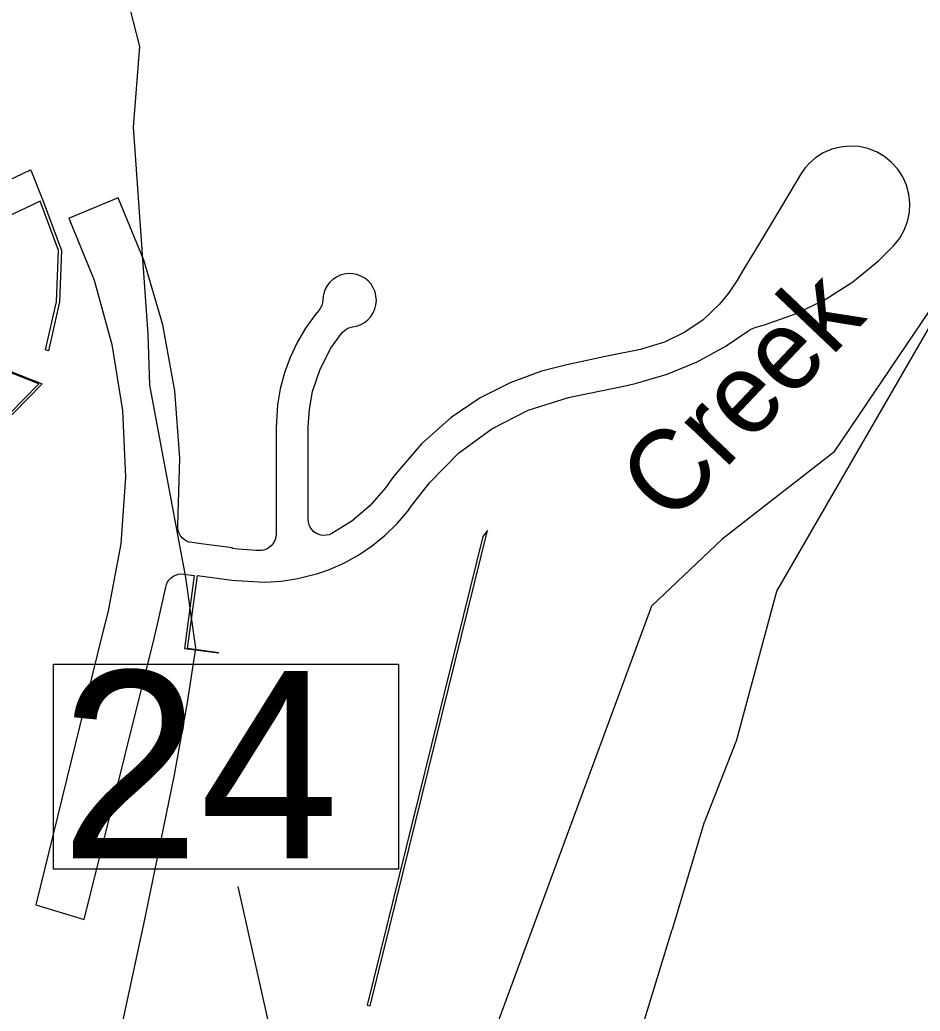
# Model space of a CAD drawing. Extents: x 2104537 to 2336408, y 34176 to 229611.
# Drawn here: x 2291008 to 2292690, y 75165 to 77015 of the extents above; entities that cross this region are included whole.
import ezdxf

# ---------------------------------------------------------------- set-up
doc = ezdxf.new("R2010")
doc.units = 0
for name, color, linetype in [('Exist Boundary Political City Limit New', 7, 'Continuous'), ('Exist Boundary Political City Limit New Hole', 7, 'Continuous'), ('Exist Hydrographic Creek Single Shore', 7, 'Continuous'), ('Exist Road Non-System Type 51', 7, 'Continuous'), ('Exist Road Primary NC Structure Standard Bridge Number Label', 7, 'Continuous'), ('Map Preparation Boundary City Limit Buffer Line', 7, 'Continuous'), ('Old_Level_32', 7, 'Continuous')]:
    doc.layers.add(name, color=color, linetype=linetype)

msp = doc.modelspace()

# ---------------------------------------------------------------- linework, layer by layer
at = {"layer": 'Exist Boundary Political City Limit New'}
for points in [[(2290930.2, 76688.8), (2291028.5, 76735.3), (2291029, 76734.4), (2291052.2, 76676.6), (2291086.5, 76584.6), (2291082.5, 76489.2), (2291061.8, 76397.3), (2291056.5, 76399.5), (2291076.8, 76489.2), (2291080.8, 76584.6), (2291046.5, 76676.6), (2290943.8, 76628)], [(2292140, 75034.9), (2292226.8, 75317.3), (2292227, 75318.1), (2292287.2, 75518.1), (2292287.5, 75518.7), (2292346.2, 75668.4), (2292346.5, 75669.3), (2292421.8, 75948.7), (2292716.2, 76457.9)], [(2290936.2, 76226.1), (2291044, 76336.1), (2290914, 76387)], [(2290920, 76387), (2291050, 76336.1), (2290941.8, 76225.8)]]:
    msp.add_lwpolyline(points, dxfattribs=at)
at = {"layer": 'Exist Boundary Political City Limit New Hole'}
for points in [[(2291380.2, 75833.4), (2291321.5, 75841.7), (2291340, 75978), (2291404.2, 75969.3), (2291412.8, 75968.8), (2291466.2, 75965.6), (2291497, 75967.6), (2291527.5, 75972.2), (2291564.8, 75981.8), (2291586.5, 75989.4), (2291614.5, 76001.9), (2291641.5, 76016.9), (2291667, 76034.1), (2291690.8, 76053.5), (2291712.8, 76075), (2291732.8, 76098.3), (2291738.2, 76105.5), (2291757, 76130.6), (2291773.8, 76151.7), (2291827.5, 76206.4), (2291889.8, 76251.6), (2291958, 76286.5), (2292032.8, 76310.2), (2292041.5, 76312.1), (2292096.5, 76323.4), (2292141.8, 76332.8), (2292160, 76336.9), (2292217.5, 76354), (2292273, 76377), (2292325.8, 76405.5), (2292368.2, 76434.1), (2292373.8, 76437.7), (2292379.5, 76440.3), (2292385.2, 76442.3), (2292399, 76446), (2292457, 76466.4), (2292512.2, 76493.4), (2292564, 76526.5), (2292611.8, 76565.5), (2292640.8, 76594), (2292651.8, 76607.8), (2292660, 76622.8), (2292666, 76638.8), (2292669.5, 76655.7), (2292670.5, 76672.8), (2292668.5, 76689.9), (2292664, 76706.4), (2292657.2, 76722.1), (2292647.8, 76736.5), (2292636.2, 76749.3), (2292623, 76760.1), (2292608.2, 76768.7), (2292592.2, 76775), (2292575.5, 76778.6), (2292558.2, 76779.6), (2292541.2, 76777.9), (2292524.5, 76773.6), (2292508.8, 76766.8), (2292494.2, 76757.6), (2292483.8, 76748.5), (2292474.5, 76738.2)], [(2292474.5, 76738.2), (2292466.5, 76726.8), (2292460, 76716.3), (2292426.8, 76660.6), (2292393.2, 76604.8), (2292359.8, 76549.1), (2292347.5, 76528.3), (2292332, 76505.3), (2292314.8, 76484.3), (2292284.2, 76455.6), (2292250, 76432), (2292212, 76413.5), (2292171.5, 76401.1), (2292167.2, 76400.1), (2292108, 76387.8), (2292044.2, 76374.6), (2292029.8, 76371.6), (2291982.8, 76359.7), (2291924, 76338), (2291868.2, 76309.5), (2291814.2, 76273.2), (2291758.5, 76224), (2291710, 76167.4), (2291709.5, 76166.6), (2291705.2, 76161), (2291691, 76141.7), (2291662, 76108), (2291628.5, 76079.5), (2291591, 76056.4), (2291585.8, 76054.2), (2291580.8, 76053.1), (2291575.8, 76052.9), (2291570.5, 76053.5), (2291565.8, 76055), (2291561, 76057.2), (2291557, 76060.3), (2291553.5, 76064), (2291550.5, 76068.2), (2291548.5, 76072.9), (2291547.2, 76077.8), (2291546.8, 76082.9), (2291547, 76174.8), (2291547, 76239.8), (2291547, 76255), (2291549.2, 76288.5), (2291555.2, 76321.6), (2291569.2, 76363.3), (2291589.5, 76402.4), (2291610.5, 76431.7), (2291613.8, 76434.8), (2291617.2, 76437.5), (2291621.2, 76439.6), (2291625.2, 76441.1), (2291629.8, 76442), (2291637.8, 76443.6), (2291645.2, 76446.4), (2291652.2, 76450.4), (2291658.5, 76455.4), (2291664, 76461.5), (2291668.2, 76468.3), (2291671.5, 76475.7), (2291673.5, 76483.5), (2291674.2, 76491.6), (2291673.5, 76499.6), (2291671.8, 76507.5), (2291668.5, 76514.9), (2291664.2, 76521.8), (2291658.8, 76527.8), (2291652.5, 76532.9), (2291645.5, 76536.9), (2291638, 76539.8), (2291630, 76541.4), (2291622, 76541.6), (2291614.2, 76540.7), (2291606.8, 76538.5), (2291599.5, 76535.2), (2291593.2, 76530.9), (2291587.5, 76525.6), (2291583, 76519.9), (2291579.2, 76513.5), (2291576.5, 76506.8), (2291574.8, 76499.7), (2291574.2, 76492.4), (2291573.8, 76487.2), (2291572.2, 76482.2), (2291570.2, 76477.6), (2291567.2, 76473.4), (2291560, 76464.5), (2291542, 76439.5), (2291526.5, 76413), (2291513.2, 76385.2), (2291502.8, 76356.4), (2291494.8, 76326.7), (2291489.8, 76296.4), (2291487, 76254.5), (2291487, 76233.9), (2291487, 76168.9), (2291486.8, 76055.2), (2291486.5, 76049.9), (2291485.2, 76045.3)], [(2291485.2, 76045.3), (2291483.5, 76041), (2291481, 76036.9), (2291477.8, 76033.4), (2291474.2, 76030.3), (2291470.2, 76027.9), (2291465.8, 76026.1), (2291461.2, 76025), (2291456.5, 76024.7), (2291455.5, 76024.7), (2291453.5, 76024.9), (2291450.5, 76024.7), (2291449.8, 76024.7), (2291416, 76027.2), (2291405.2, 76028.6), (2291405.5, 76029.4), (2291346.8, 76037.1), (2291329.5, 76039.4), (2291324.5, 76040.5), (2291319.8, 76042.4), (2291315.5, 76045.1), (2291311.8, 76048.5), (2291308.5, 76052.4), (2291306, 76056.8), (2291304.2, 76061.6), (2291303.5, 76066.6), (2291303.5, 76071.7), (2291307.2, 76197.3), (2291297.8, 76322.6), (2291275.2, 76446.2), (2291240, 76566.8), (2291192, 76683), (2291103.8, 76646.6), (2291100.2, 76645.2), (2291147.2, 76529.3), (2291180.5, 76409.3), (2291200, 76286.2), (2291205.5, 76161.7), (2291196.8, 76037.4), (2291174, 75914.9), (2291173.8, 75914.2), (2291161.8, 75865.2), (2291153, 75829.7), (2291038.2, 75363.2), (2291128.8, 75335.9), (2291242.5, 75793.4), (2291257.2, 75852.6), (2291265.8, 75887), (2291281, 75956.5), (2291282.2, 75961.4), (2291284.2, 75966), (2291287.2, 75970.1), (2291290.8, 75973.7), (2291295, 75976.7), (2291299.5, 75978.9), (2291304.2, 75980.4), (2291309.2, 75981), (2291314.5, 75980.7), (2291334, 75978), (2291315.8, 75841.7), (2291380.2, 75833.4)], [(2291873, 76050.7), (2291657.2, 75176.1), (2291662.8, 75174.5), (2291881.5, 76062), (2291873, 76050.7)]]:
    msp.add_lwpolyline(points, dxfattribs=at)
at = {"layer": 'Exist Hydrographic Creek Single Shore'}
for points in [[(2292862.9, 76959.6), (2292861.8, 76901.4), (2292797.9, 76607.4), (2292527.9, 76207.4)], [(2292527.9, 76207.4), (2292319.9, 76045.8), (2292187.8, 75920.5), (2291801, 74872.9)]]:
    msp.add_lwpolyline(points, dxfattribs=at)
at = {"layer": 'Exist Road Non-System Type 51'}
msp.add_lwpolyline([(2291183.2, 77155.5), (2291232.2, 76965.3), (2291220, 76815), (2291247.6, 76428.4), (2291250.6, 76333.3), (2291318.1, 75974.4), (2291336.5, 75842.4), (2291321.2, 75741.2), (2291296.6, 75606.2), (2291241.4, 75336.2), (2291198.5, 75136.8), (2291100.4, 74563.1), (2291063.6, 74412.8), (2291040, 74370.3)], dxfattribs=at)
at = {"layer": 'Exist Road Primary NC Structure Standard Bridge Number Label'}
msp.add_line((2291683.4, 74201.4), (2291416.1, 75397.6), dxfattribs=at)
msp.add_lwpolyline([(2291071.5, 75812.4), (2291715.7, 75812.4), (2291715.7, 75430), (2291071.5, 75430)], close=True, dxfattribs=at)
at = {"layer": 'Map Preparation Boundary City Limit Buffer Line'}
for points in [[(2291380.2, 75833.4), (2291321.5, 75841.7), (2291340, 75978), (2291404.2, 75969.3), (2291412.8, 75968.8), (2291466.2, 75965.6), (2291497, 75967.6), (2291527.5, 75972.2), (2291564.8, 75981.8), (2291586.5, 75989.4), (2291614.5, 76001.9), (2291641.5, 76016.9), (2291667, 76034.1), (2291690.8, 76053.5), (2291712.8, 76075), (2291732.8, 76098.3), (2291738.2, 76105.5), (2291757, 76130.6), (2291773.8, 76151.7), (2291827.5, 76206.4), (2291889.8, 76251.6), (2291958, 76286.5), (2292032.8, 76310.2), (2292041.5, 76312.1), (2292096.5, 76323.4), (2292141.8, 76332.8), (2292160, 76336.9), (2292217.5, 76354), (2292273, 76377), (2292325.8, 76405.5), (2292368.2, 76434.1), (2292373.8, 76437.7), (2292379.5, 76440.3), (2292385.2, 76442.3), (2292399, 76446), (2292457, 76466.4), (2292512.2, 76493.4), (2292564, 76526.5), (2292611.8, 76565.5), (2292640.8, 76594), (2292651.8, 76607.8), (2292660, 76622.8), (2292666, 76638.8), (2292669.5, 76655.7), (2292670.5, 76672.8), (2292668.5, 76689.9), (2292664, 76706.4), (2292657.2, 76722.1), (2292647.8, 76736.5), (2292636.2, 76749.3), (2292623, 76760.1), (2292608.2, 76768.7), (2292592.2, 76775), (2292575.5, 76778.6), (2292558.2, 76779.6), (2292541.2, 76777.9), (2292524.5, 76773.6), (2292508.8, 76766.8), (2292494.2, 76757.6), (2292483.8, 76748.5), (2292474.5, 76738.2)], [(2290930.2, 76688.8), (2291028.5, 76735.3), (2291029, 76734.4), (2291052.2, 76676.6), (2291086.5, 76584.6), (2291082.5, 76489.2), (2291061.8, 76397.3), (2291056.5, 76399.5), (2291076.8, 76489.2), (2291080.8, 76584.6), (2291046.5, 76676.6), (2290943.8, 76628)], [(2292474.5, 76738.2), (2292466.5, 76726.8), (2292460, 76716.3), (2292426.8, 76660.6), (2292393.2, 76604.8), (2292359.8, 76549.1), (2292347.5, 76528.3), (2292332, 76505.3), (2292314.8, 76484.3), (2292284.2, 76455.6), (2292250, 76432), (2292212, 76413.5), (2292171.5, 76401.1), (2292167.2, 76400.1), (2292108, 76387.8), (2292044.2, 76374.6), (2292029.8, 76371.6), (2291982.8, 76359.7), (2291924, 76338), (2291868.2, 76309.5), (2291814.2, 76273.2), (2291758.5, 76224), (2291710, 76167.4), (2291709.5, 76166.6), (2291705.2, 76161), (2291691, 76141.7), (2291662, 76108), (2291628.5, 76079.5), (2291591, 76056.4), (2291585.8, 76054.2), (2291580.8, 76053.1), (2291575.8, 76052.9), (2291570.5, 76053.5), (2291565.8, 76055), (2291561, 76057.2), (2291557, 76060.3), (2291553.5, 76064), (2291550.5, 76068.2), (2291548.5, 76072.9), (2291547.2, 76077.8), (2291546.8, 76082.9), (2291547, 76174.8), (2291547, 76239.8), (2291547, 76255), (2291549.2, 76288.5), (2291555.2, 76321.6), (2291569.2, 76363.3), (2291589.5, 76402.4), (2291610.5, 76431.7), (2291613.8, 76434.8), (2291617.2, 76437.5), (2291621.2, 76439.6), (2291625.2, 76441.1), (2291629.8, 76442), (2291637.8, 76443.6), (2291645.2, 76446.4), (2291652.2, 76450.4), (2291658.5, 76455.4), (2291664, 76461.5), (2291668.2, 76468.3), (2291671.5, 76475.7), (2291673.5, 76483.5), (2291674.2, 76491.6), (2291673.5, 76499.6), (2291671.8, 76507.5), (2291668.5, 76514.9), (2291664.2, 76521.8), (2291658.8, 76527.8), (2291652.5, 76532.9), (2291645.5, 76536.9), (2291638, 76539.8), (2291630, 76541.4), (2291622, 76541.6), (2291614.2, 76540.7), (2291606.8, 76538.5), (2291599.5, 76535.2), (2291593.2, 76530.9), (2291587.5, 76525.6), (2291583, 76519.9), (2291579.2, 76513.5), (2291576.5, 76506.8), (2291574.8, 76499.7), (2291574.2, 76492.4), (2291573.8, 76487.2), (2291572.2, 76482.2), (2291570.2, 76477.6), (2291567.2, 76473.4), (2291560, 76464.5), (2291542, 76439.5), (2291526.5, 76413), (2291513.2, 76385.2), (2291502.8, 76356.4), (2291494.8, 76326.7), (2291489.8, 76296.4), (2291487, 76254.5), (2291487, 76233.9), (2291487, 76168.9), (2291486.8, 76055.2), (2291486.5, 76049.9), (2291485.2, 76045.3)], [(2291485.2, 76045.3), (2291483.5, 76041), (2291481, 76036.9), (2291477.8, 76033.4), (2291474.2, 76030.3), (2291470.2, 76027.9), (2291465.8, 76026.1), (2291461.2, 76025), (2291456.5, 76024.7), (2291455.5, 76024.7), (2291453.5, 76024.9), (2291450.5, 76024.7), (2291449.8, 76024.7), (2291416, 76027.2), (2291405.2, 76028.6), (2291405.5, 76029.4), (2291346.8, 76037.1), (2291329.5, 76039.4), (2291324.5, 76040.5), (2291319.8, 76042.4), (2291315.5, 76045.1), (2291311.8, 76048.5), (2291308.5, 76052.4), (2291306, 76056.8), (2291304.2, 76061.6), (2291303.5, 76066.6), (2291303.5, 76071.7), (2291307.2, 76197.3), (2291297.8, 76322.6), (2291275.2, 76446.2), (2291240, 76566.8), (2291192, 76683), (2291103.8, 76646.6), (2291100.2, 76645.2), (2291147.2, 76529.3), (2291180.5, 76409.3), (2291200, 76286.2), (2291205.5, 76161.7), (2291196.8, 76037.4), (2291174, 75914.9), (2291173.8, 75914.2), (2291161.8, 75865.2), (2291153, 75829.7), (2291038.2, 75363.2), (2291128.8, 75335.9), (2291242.5, 75793.4), (2291257.2, 75852.6), (2291265.8, 75887), (2291281, 75956.5), (2291282.2, 75961.4), (2291284.2, 75966), (2291287.2, 75970.1), (2291290.8, 75973.7), (2291295, 75976.7), (2291299.5, 75978.9), (2291304.2, 75980.4), (2291309.2, 75981), (2291314.5, 75980.7), (2291334, 75978), (2291315.8, 75841.7), (2291380.2, 75833.4)], [(2292140, 75034.9), (2292226.8, 75317.3), (2292227, 75318.1), (2292287.2, 75518.1), (2292287.5, 75518.7), (2292346.2, 75668.4), (2292346.5, 75669.3), (2292421.8, 75948.7), (2292716.2, 76457.9)], [(2290936.2, 76226.1), (2291044, 76336.1), (2290914, 76387)], [(2290920, 76387), (2291050, 76336.1), (2290941.8, 76225.8)], [(2291873, 76050.7), (2291657.2, 75176.1), (2291662.8, 75174.5), (2291881.5, 76062), (2291873, 76050.7)]]:
    msp.add_lwpolyline(points, dxfattribs=at)

# ---------------------------------------------------------------- texts
at = {"layer": 'Exist Road Primary NC Structure Standard Bridge Number Label'}
msp.add_text('24', height=350, dxfattribs=at).set_placement((2291084.1, 75449.8))
at = {"layer": 'Old_Level_32'}
msp.add_text('Creek', height=150, rotation=46.5229, dxfattribs=at).set_placement((2292224.2, 76069.4))

doc.saveas('drawing.dxf')
